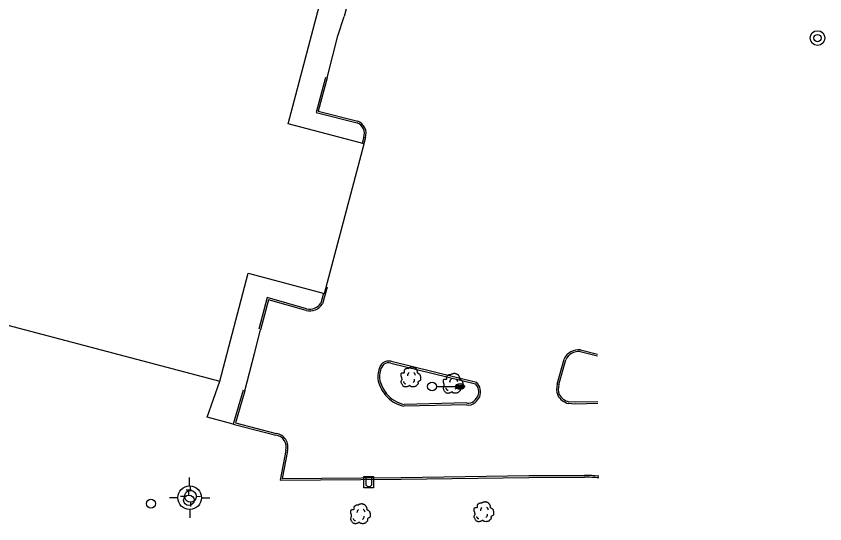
# Model space of a CAD drawing. Extents: x 2145380 to 2157287, y 139568 to 149130.
# Drawn here: x 2151244.8 to 2151518.8, y 141194.1 to 141366.1 of the extents above; entities that cross this region are included whole.
import ezdxf

# ---------------------------------------------------------------- set-up
doc = ezdxf.new("R2010")
doc.units = 0
for name, color, linetype in [('Default', 7, 'Continuous'), ('TOPO_Asphalt', 7, 'Continuous'), ('TOPO_Building', 7, 'Continuous'), ('TOPO_Curb Back', 7, 'Continuous'), ('TOPO_Light Pole', 7, 'Continuous'), ('TOPO_Misc', 7, 'Continuous'), ('TOPO_San Manhole', 7, 'Continuous'), ('TOPO_Sidewalk', 7, 'Continuous'), ('TOPO_Tree', 7, 'Continuous'), ('TOPO_Water Fire Hydrant', 7, 'Continuous'), ('TOPO_Water Meter', 7, 'Continuous'), ('TOPO_Water Valve', 7, 'Continuous')]:
    doc.layers.add(name, color=color, linetype=linetype)

# ---------------------------------------------------------------- blocks, each defined once
blk = doc.blocks.new('FIRHYD')
at = {"layer": 'TOPO_Water Fire Hydrant'}
for p, q in [((-0.02, 10.16), (-0.03, 17.34)), ((10.16, 0.02), (17.34, 0.03)), ((-10.16, -0.02), (-17.34, -0.03)), ((0.02, -10.16), (0.03, -17.34))]:
    blk.add_line(p, q, dxfattribs=at)
blk.add_circle((0, 0), 10.16, dxfattribs=at)
blk = doc.blocks.new('LP')
at = {"layer": 'TOPO_Light Pole'}
blk.add_line((3.81, 0), (20.32, 0), dxfattribs=at)
for points in [[(20.32, 0), (27.94, 0)], [(20.32, 0), (23.5, 0)], [(20.83, 1.27), (27.43, 1.27)], [(20.83, 1.27), (23.5, 1.27)], [(23.71, 1.27), (27.43, 1.27)], [(23.71, 0), (27.94, 0)], [(20.83, -1.27), (27.43, -1.27)], [(20.83, -1.27), (23.5, -1.27)], [(23.71, -1.27), (27.43, -1.27)]]:
    blk.add_lwpolyline(points, dxfattribs=at)
blk.add_circle((0, 0), 3.81, dxfattribs=at)
blk.add_ellipse((24.13, 0), major_axis=(3.81, 0), ratio=0.666667, dxfattribs=at)
blk = doc.blocks.new('TREE')
at = {"layer": 'TOPO_Tree'}
for points in [[(-14.1, -0.4), (-14.2, 0.5), (-14.4, 1.4), (-14.6, 2.3), (-14.8, 3.2), (-15.5, 4), (-15.7, 4.9), (-15.8, 5.6), (-15.7, 6.3), (-15.7, 7), (-15.6, 7.9), (-15.7, 8.8), (-15.1, 9.7), (-14.6, 10.4), (-13.8, 10.5), (-13, 10.7), (-12.2, 11), (-11.1, 10), (-10.4, 10.7), (-9.4, 11.7), (-10.3, 13.3), (-9.8, 14.4), (-9.6, 15.1), (-9.3, 15.9), (-8.8, 16.5), (-8.2, 17.3), (-7.5, 17.7), (-6.7, 18.1), (-6.1, 18.4), (-5.6, 18.6), (-5.1, 18.7), (-4.5, 18.7), (-4, 18.5), (-3.5, 18.1)], [(-3.5, 17.6), (-3.1, 18.3), (-2.6, 18.8), (-1.9, 19.2), (-1, 19.7), (-0.2, 20), (0.7, 20.2), (1.6, 20.5), (2.5, 20.8), (3.4, 20.8), (4.1, 20.7), (4.8, 20.5), (5.5, 20.2), (6.4, 19.9), (7.3, 19.7), (8.2, 19.2), (9.4, 18.4), (10, 17.2), (10.8, 16), (11.2, 15.3), (11.6, 14.6), (11.9, 13.9), (12.2, 13.1), (11.4, 12), (11.9, 11.2), (12, 11), (12.2, 10.9), (12.4, 10.7), (12.9, 10.4), (13.5, 10), (14, 9.7), (14.7, 9.2), (15.4, 8.7), (16.1, 8.1), (16.7, 7.5), (16.9, 6.7), (17.1, 6), (17.6, 4.4), (17.7, 2.8), (17.7, 1.2), (17.7, -0.2), (17.8, -2.2), (16.6, -3), (15.5, -3.8), (14.3, -4.6), (13.2, -5.3)], [(13.2, -5.3), (13.3, -5.8), (13.4, -6.3), (13.4, -6.7), (13.8, -8.5), (12.2, -10), (10.8, -11.5), (10, -12.3), (9.1, -12.8), (8.2, -13.1), (6, -13.8), (3.3, -13.6), (1.3, -13.1), (0.5, -12.9), (-0.1, -11.4), (-0.8, -11.5), (-2, -11.6), (-3.3, -12.8), (-4.5, -13.1), (-6.1, -13.5), (-7.8, -14), (-9.3, -13.6), (-11.4, -13.1), (-12.8, -11.4), (-14.1, -9.4), (-15.3, -7.3), (-15.6, -5.1), (-15.1, -3), (-14.9, -1.9), (-13.9, -0.8), (-13.5, 0.1)], [(-4.2, 5.1), (-4.5, 6.1), (-4.3, 7.2), (-3.8, 8.2), (-3.3, 9.3), (-2.7, 10.3), (-1.6, 11)], [(5.9, 11.2), (6.5, 10.7), (7, 10.2), (7.4, 9.5), (7.9, 8.6), (8.3, 7.6), (8.5, 6.6)], [(-11.4, -4.5), (-11.5, -5.4), (-11, -6.3), (-10.1, -7.2), (-9.3, -8), (-8.5, -8.3), (-7.7, -8.1)], [(4.8, -6.3), (5.7, -5.7), (6.3, -4.9), (6.8, -3.9), (7.4, -2.8), (7.6, -1.7), (7.5, -0.6)]]:
    blk.add_open_spline(points, degree=3, dxfattribs=at)
blk = doc.blocks.new('WTRMTR')
at = {"layer": 'Default'}
blk.add_circle((0, 0), 3.89, dxfattribs=at)
blk = doc.blocks.new('WATVAL')
at = {"layer": 'Default'}
for p, q in [((-2.25, 9), (2.25, 9)), ((0, 4.5), (0, 9))]:
    blk.add_line(p, q, dxfattribs=at)
blk.add_circle((0, 0), 4.5, dxfattribs=at)
blk = doc.blocks.new('EXMHSS')
at = {"layer": 'Default'}
for radius in [6.3, 3.13]:
    blk.add_circle((0, 0), radius, dxfattribs=at)

msp = doc.modelspace()

# ---------------------------------------------------------------- linework, layer by layer
at = {"layer": 'TOPO_Asphalt'}
for points in [[(2151350.16, 141345.18), (2151353.8, 141359.48), (2151355.89, 141366.02)], [(2151322.24, 141239.21), (2151325.53, 141251.78), (2151327.57, 141259.9)]]:
    msp.add_lwpolyline(points, dxfattribs=at)
at = {"layer": 'TOPO_Building'}
msp.add_lwpolyline([(2151228.68, 141579.26), (2151151.14, 141285.35), (2151313.72, 141242.46), (2151323.37, 141279.03), (2151349.28, 141272.2), (2151362.64, 141322.86), (2151336.95, 141329.64), (2151391.47, 141536.31)], close=True, dxfattribs=at)
at = {"layer": 'TOPO_Curb Back'}
for points in [[(2151413.81, 141535), (2151401.34, 141538.4), (2151390.88, 141499.88), (2151377.53, 141448.5), (2151367.31, 141409.83), (2151355.89, 141366.02)], [(2151349.58, 141345.33), (2151346.37, 141333.44), (2151360.32, 141329.94)], [(2151350.16, 141345.18), (2151347.11, 141333.88), (2151360.5, 141330.51)], [(2151362.53, 141325.13), (2151362.01, 141323.02)], [(2151363.1, 141324.95), (2151362.59, 141322.87)], [(2151348.96, 141272.28), (2151348, 141268.87)], [(2151350.13, 141274.25), (2151348.55, 141268.61)], [(2151343.2, 141266.99), (2151329.83, 141270.75), (2151326.99, 141260.05)], [(2151343.05, 141266.4), (2151330.26, 141270.01), (2151327.57, 141259.9)], [(2151435.89, 141252.52), (2151441.75, 141251)], [(2151435.99, 141253.12), (2151441.75, 141251.62)], [(2151428.14, 141241.45), (2151430.43, 141249.95)], [(2151428.72, 141241.28), (2151431, 141249.74)], [(2151371.75, 141248.61), (2151400.45, 141241.53)], [(2151371.88, 141249.2), (2151400.75, 141242.07)], [(2151321.67, 141239.38), (2151318.3, 141227.93), (2151332.77, 141224.17)], [(2151322.24, 141239.21), (2151319.05, 141228.35), (2151332.89, 141224.76)], [(2151397.48, 141234.48), (2151376.18, 141233.95)], [(2151397.47, 141235.08), (2151376.24, 141234.55)], [(2151441.94, 141234.9), (2151434.19, 141234.72), (2151431.94, 141234.89)], [(2151441.93, 141235.5), (2151434.2, 141235.33), (2151432.04, 141235.49)], [(2151336.1, 141219.02), (2151334.22, 141208.9), (2151375.26, 141209.25), (2151418.51, 141209.87), (2151437.41, 141209.91)], [(2151336.69, 141218.88), (2151334.94, 141209.51), (2151375.25, 141209.85), (2151418.5, 141210.47), (2151437.4, 141210.51)]]:
    msp.add_lwpolyline(points, dxfattribs=at)
for centre, radius, start, end in [((2151359.04, 141326.44), 3.72, 339.4273, 69.8533), ((2151359.04, 141326.44), 4.32, 339.9111, 70.2897), ((2151344.2, 141271.49), 4.61, 257.4211, 325.4212), ((2151344.2, 141271.49), 5.21, 257.2342, 326.5543), ((2151435.48, 141247.54), 5.59, 84.8253, 154.5523), ((2151435.48, 141247.54), 4.99, 85.374, 153.9476), ((2151372.26, 141245.28), 4.73, 133.4265, 168.0817), ((2151372.26, 141245.28), 4.13, 134.3728, 168.316), ((2151371.08, 141245.21), 4.07, 78.7901, 120.5605), ((2151371.08, 141245.21), 3.47, 79.0106, 119.4479), ((2151376.23, 141243.91), 8.9, 164.7303, 189.5715), ((2151376.23, 141243.91), 8.3, 164.6056, 189.3401), ((2151380.22, 141246.12), 13.29, 196.0934, 218.4638), ((2151380.22, 141246.12), 12.69, 196.2487, 218.4447), ((2151397.57, 141238.79), 3.97, 340.6346, 43.7026), ((2151397.57, 141238.79), 4.57, 339.7768, 45.9613), ((2151433.7, 141239.76), 5.81, 163.1091, 200.9976), ((2151433.7, 141239.76), 5.21, 163.0075, 200.4925), ((2151378.56, 141244.99), 11.29, 219.2406, 257.8608), ((2151378.56, 141244.99), 10.69, 219.2624, 257.4833), ((2151393.08, 141242.65), 9.73, 314.299, 327.8726), ((2151393.07, 141242.65), 10.34, 314.2827, 328.229), ((2151433.39, 141240.6), 5.89, 209.793, 255.7701), ((2151433.39, 141240.6), 5.29, 210.2952, 255.2122), ((2151398.16, 141237.48), 3.09, 255.8102, 313.6948), ((2151398.16, 141237.48), 2.49, 255.8113, 313.6228), ((2151332.21, 141220.15), 4.06, 343.7775, 81.9554), ((2151332.21, 141220.15), 4.66, 344.1565, 81.5206), ((2151437.99, 141173.74), 36.78, 83.4133, 90.9225), ((2151437.99, 141173.74), 36.18, 83.2927, 90.9291)]:
    msp.add_arc(centre, radius, start, end, dxfattribs=at)
at = {"layer": 'TOPO_Misc'}
for p, q in [((2151363.21, 141209.7), (2151363.21, 141207.29)), ((2151365.29, 141207.3), (2151365.29, 141209.71))]:
    msp.add_line(p, q, dxfattribs=at)
msp.add_lwpolyline([(2151362.62, 141206.38), (2151362.62, 141210.15), (2151365.88, 141210.15), (2151365.88, 141206.38), (2151362.62, 141206.38)], dxfattribs=at)
msp.add_arc((2151364.25, 141208.11), 1.32, 218.3412, 322.0625, dxfattribs=at)
at = {"layer": 'TOPO_Sidewalk'}
msp.add_lwpolyline([(2151318.27, 141227.93), (2151309.52, 141230.26), (2151313.72, 141242.46)], dxfattribs=at)

# ---------------------------------------------------------------- block references
at = {"layer": 'TOPO_Light Pole', "xscale": 0.39370000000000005, "yscale": 0.3937000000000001}
msp.add_blockref('LP', (2151385.7, 141240.66), dxfattribs=at)
at = {"layer": 'TOPO_San Manhole', "xscale": 0.39370000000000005, "yscale": 0.3937000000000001}
msp.add_blockref('EXMHSS', (2151516.33, 141358.68), dxfattribs=at)
at = {"layer": 'TOPO_Tree', "xscale": 0.19685000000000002, "yscale": 0.19685000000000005}
for p in [(2151378.3, 141243.22), (2151392.63, 141241.06), (2151361.22, 141196.88), (2151403.04, 141197.56)]:
    msp.add_blockref('TREE', p, dxfattribs=at)
at = {"layer": 'TOPO_Water Fire Hydrant'}
for p, xscale, yscale in [((2151303.55, 141202.99), 0.39370000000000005, 0.3937000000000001), ((2151303.83, 141203.45), 0.19685000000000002, 0.19685000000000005)]:
    msp.add_blockref('FIRHYD', p, dxfattribs=dict(at, xscale=xscale, yscale=yscale))
at = {"layer": 'TOPO_Water Meter', "xscale": 0.39370000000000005, "yscale": 0.3937000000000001}
msp.add_blockref('WTRMTR', (2151290.41, 141200.99), dxfattribs=at)
at = {"layer": 'TOPO_Water Valve', "xscale": 0.39370000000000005, "yscale": 0.3937000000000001}
msp.add_blockref('WATVAL', (2151303.28, 141202.11), dxfattribs=at)

doc.saveas('drawing.dxf')
